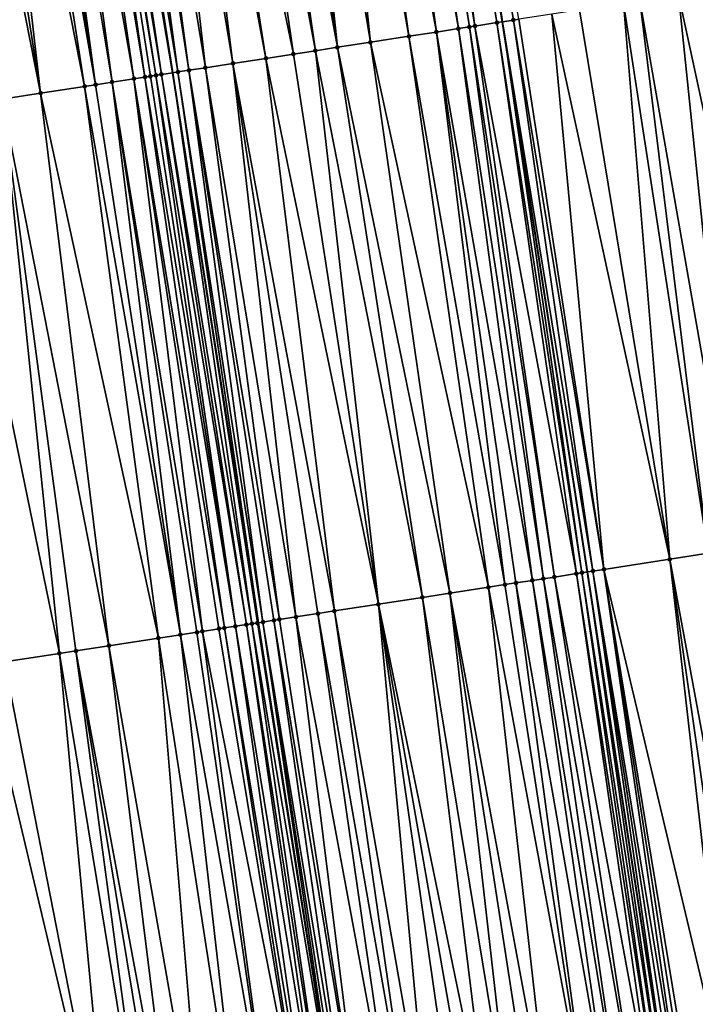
# Model space of a CAD drawing. Header units: feet. Extents: x 2004186 to 2014793, y 836912 to 864902.
# Tile 344 of 974: x 2010658 to 2010682, y 846826 to 846861. Entities that reach past the tile are written whole.
import ezdxf

# ---------------------------------------------------------------- set-up
doc = ezdxf.new("R2010")
doc.units = ezdxf.units.FT
doc.header["$LTSCALE"] = 100
doc.header["$MEASUREMENT"] = 0
for name, color, linetype, lineweight in [('GPL_Skip Line', 2, 'Continuous', 40), ('Road Shots', 4, 'Continuous', 200), ('Road X-Section', 30, 'Continuous', 13)]:
    doc.layers.add(name, color=color, linetype=linetype, lineweight=lineweight)
doc.layers.add('I-77 SB_MM21-27-Surface-TIN', color=7, linetype='Continuous')

msp = doc.modelspace()

# ---------------------------------------------------------------- linework, layer by layer
at = {"layer": 'GPL_Skip Line'}
for points in [[(2010689.671370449, 846681.4867430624, 433.6147614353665), (2010687.142786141, 846701.1469352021, 433.692900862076), (2010684.294927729, 846720.9430096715, 433.7648871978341), (2010681.44706819, 846740.7390919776, 433.8348604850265), (2010678.599226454, 846760.5350505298, 433.9372402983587), (2010675.751368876, 846780.3311191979, 434.0107750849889), (2010672.714771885, 846799.9708357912, 434.0703447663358), (2010669.633122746, 846819.7319318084, 434.1279852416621), (2010666.551469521, 846839.4930540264, 434.1764418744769), (2010663.469819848, 846859.2541534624, 434.2328747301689), (2010660.154789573, 846878.8243072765, 434.2630681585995), (2010656.799110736, 846898.5408359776, 434.2936234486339), (2010653.443432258, 846918.2573625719, 434.3255015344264), (2010650.08775645, 846937.9738734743, 434.3675181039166), (2010646.490264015, 846957.3922642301, 434.3824924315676), (2010642.843041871, 846977.0569805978, 434.4017730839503), (2010639.195819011, 846996.7217008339, 434.413337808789)], [(2010701.458350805, 846682.9983243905, 434.0519981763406), (2010698.883065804, 846702.8314638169, 434.1350826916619), (2010696.039679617, 846722.6281430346, 434.2167407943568), (2010693.196283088, 846742.4248942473, 434.2795230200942), (2010690.352898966, 846762.2215590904, 434.3649498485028), (2010687.509509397, 846782.0182618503, 434.4404354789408), (2010684.477823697, 846801.7869623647, 434.498121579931), (2010681.424079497, 846821.5523482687, 434.5630126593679), (2010678.370330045, 846841.3177681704, 434.6160874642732), (2010675.316581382, 846861.08318297, 434.6709356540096), (2010672.030820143, 846880.8113186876, 434.6987747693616), (2010668.729318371, 846900.5369037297, 434.7364207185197), (2010665.427814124, 846920.2625035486, 434.7645872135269), (2010662.126313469, 846939.9880819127, 434.8065171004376), (2010658.425751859, 846959.6426882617, 434.8346404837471), (2010654.719709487, 846979.2963235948, 434.8327586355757)]]:
    msp.add_polyline3d(points, dxfattribs=at)
at = {"layer": 'I-77 SB_MM21-27-Surface-TIN', "color": 128, "linetype": 'ByBlock', "lineweight": -2}
for points in [[(2010671.833561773, 846880.7783166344, 434.6904217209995), (2010675.118924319, 846861.0526594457, 434.666042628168), (2010672.030820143, 846880.8113186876, 434.6987747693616)], [(2010672.425336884, 846880.877322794, 434.7154808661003), (2010672.030820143, 846880.8113186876, 434.6987747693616), (2010675.316581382, 846861.08318297, 434.6709356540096)], [(2010675.118924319, 846861.0526594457, 434.666042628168), (2010675.316581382, 846861.08318297, 434.6709356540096), (2010672.030820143, 846880.8113186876, 434.6987747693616)], [(2010672.425336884, 846880.877322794, 434.7154808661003), (2010675.316581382, 846861.08318297, 434.6709356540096), (2010675.711895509, 846861.1442300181, 434.6807217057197)], [(2010672.425336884, 846880.877322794, 434.7154808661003), (2010675.711895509, 846861.1442300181, 434.6807217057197), (2010675.909554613, 846861.1747403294, 434.6902068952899)], [(2010670.255499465, 846880.5142724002, 434.6414365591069), (2010669.269205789, 846880.3492730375, 434.5926770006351), (2010672.944682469, 846860.7169922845, 434.5803818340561)], [(2010670.847274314, 846880.6132801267, 434.6654903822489), (2010670.255499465, 846880.5142724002, 434.6414365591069), (2010673.73531841, 846860.8390366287, 434.6172456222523)], [(2010670.255499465, 846880.5142724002, 434.6414365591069), (2010672.944682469, 846860.7169922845, 434.5803818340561), (2010673.73531841, 846860.8390366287, 434.6172456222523)], [(2010671.044532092, 846880.646285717, 434.671574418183), (2010670.847274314, 846880.6132801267, 434.6654903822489), (2010674.130634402, 846860.9000715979, 434.6312298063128)], [(2010670.847274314, 846880.6132801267, 434.6654903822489), (2010673.73531841, 846860.8390366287, 434.6172456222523), (2010674.130634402, 846860.9000715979, 434.6312298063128)], [(2010671.833561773, 846880.7783166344, 434.6904217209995), (2010671.044532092, 846880.646285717, 434.671574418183), (2010674.328291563, 846860.9305944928, 434.6363415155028)], [(2010671.044532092, 846880.646285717, 434.671574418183), (2010674.130634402, 846860.9000715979, 434.6312298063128), (2010674.328291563, 846860.9305944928, 434.6363415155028)], [(2010671.833561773, 846880.7783166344, 434.6904217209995), (2010674.328291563, 846860.9305944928, 434.6363415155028), (2010675.118924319, 846861.0526594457, 434.666042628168)], [(2010668.480172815, 846880.2172617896, 434.5612117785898), (2010667.29662501, 846880.0192350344, 434.520354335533), (2010670.572781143, 846860.3508172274, 434.484396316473)], [(2010669.269205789, 846880.3492730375, 434.5926770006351), (2010668.480172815, 846880.2172617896, 434.5612117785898), (2010671.956388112, 846860.56443318, 434.5355790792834)], [(2010668.480172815, 846880.2172617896, 434.5612117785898), (2010670.572781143, 846860.3508172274, 434.484396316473), (2010671.956388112, 846860.56443318, 434.5355790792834)], [(2010669.269205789, 846880.3492730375, 434.5926770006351), (2010671.956388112, 846860.56443318, 434.5355790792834), (2010672.944682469, 846860.7169922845, 434.5803818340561)], [(2010665.718562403, 846879.7551925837, 434.47022507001), (2010664.929529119, 846879.6231831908, 434.4375698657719), (2010668.596203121, 846860.0456298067, 434.418845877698)], [(2010666.310336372, 846879.8542055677, 434.4909062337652), (2010665.718562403, 846879.7551925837, 434.47022507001), (2010669.386835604, 846860.1676965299, 434.447931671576)], [(2010665.718562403, 846879.7551925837, 434.47022507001), (2010668.596203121, 846860.0456298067, 434.418845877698), (2010669.386835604, 846860.1676965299, 434.447931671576)], [(2010667.29662501, 846880.0192350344, 434.520354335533), (2010666.310336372, 846879.8542055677, 434.4909062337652), (2010669.386835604, 846860.1676965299, 434.447931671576)], [(2010667.29662501, 846880.0192350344, 434.520354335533), (2010669.386835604, 846860.1676965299, 434.447931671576), (2010670.572781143, 846860.3508172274, 434.484396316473)], [(2010663.745980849, 846879.4251592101, 434.3949324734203), (2010663.154206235, 846879.3261500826, 434.3717772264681), (2010666.817282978, 846859.7709606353, 434.3600216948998)], [(2010664.929529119, 846879.6231831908, 434.4375698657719), (2010663.745980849, 846879.4251592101, 434.3949324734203), (2010667.805571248, 846859.9235591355, 434.3911321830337)], [(2010663.745980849, 846879.4251592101, 434.3949324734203), (2010666.817282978, 846859.7709606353, 434.3600216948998), (2010667.805571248, 846859.9235591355, 434.3911321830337)], [(2010664.929529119, 846879.6231831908, 434.4375698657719), (2010667.805571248, 846859.9235591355, 434.3911321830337), (2010668.596203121, 846860.0456298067, 434.418845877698)], [(2010662.365173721, 846879.1941360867, 434.3420749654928), (2010661.378886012, 846879.0291010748, 434.3161841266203), (2010664.643045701, 846859.4352638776, 434.2846473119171)], [(2010663.154206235, 846879.3261500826, 434.3717772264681), (2010662.365173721, 846879.1941360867, 434.3420749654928), (2010665.631332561, 846859.5878715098, 434.3125839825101)], [(2010662.365173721, 846879.1941360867, 434.3420749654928), (2010664.643045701, 846859.4352638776, 434.2846473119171), (2010665.631332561, 846859.5878715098, 434.3125839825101)], [(2010663.154206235, 846879.3261500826, 434.3717772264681), (2010665.631332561, 846859.5878715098, 434.3125839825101), (2010666.817282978, 846859.7709606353, 434.3600216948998)], [(2010659.603560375, 846878.7320844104, 434.2398430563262), (2010659.209046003, 846878.6660661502, 434.2322164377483), (2010662.468806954, 846859.0995766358, 434.2059656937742)], [(2010659.800817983, 846878.7650910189, 434.2452737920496), (2010659.603560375, 846878.7320844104, 434.2398430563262), (2010662.864116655, 846859.1606523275, 434.2057964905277)], [(2010659.603560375, 846878.7320844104, 434.2398430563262), (2010662.666461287, 846859.1301178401, 434.204713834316), (2010662.864116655, 846859.1606523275, 434.2057964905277)], [(2010659.603560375, 846878.7320844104, 434.2398430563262), (2010662.468806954, 846859.0995766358, 434.2059656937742), (2010662.666461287, 846859.1301178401, 434.204713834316)], [(2010659.99807648, 846878.7980923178, 434.254110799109), (2010659.800817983, 846878.7650910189, 434.2452737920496), (2010663.06177466, 846859.1911697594, 434.2128068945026)], [(2010659.800817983, 846878.7650910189, 434.2452737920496), (2010662.864116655, 846859.1606523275, 434.2057964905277), (2010663.06177466, 846859.1911697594, 434.2128068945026)], [(2010659.99807648, 846878.7980923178, 434.254110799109), (2010663.06177466, 846859.1911697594, 434.2128068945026), (2010660.154789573, 846878.8243072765, 434.2630681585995)], [(2010660.392594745, 846878.8640873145, 434.2766605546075), (2010660.154789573, 846878.8243072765, 434.2630681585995), (2010663.469819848, 846859.2541534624, 434.2328747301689)], [(2010663.06177466, 846859.1911697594, 434.2128068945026), (2010663.469819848, 846859.2541534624, 434.2328747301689), (2010660.154789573, 846878.8243072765, 434.2630681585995)], [(2010660.984370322, 846878.9630906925, 434.3035039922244), (2010660.392594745, 846878.8640873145, 434.2766605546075), (2010663.654752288, 846859.2826986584, 434.241969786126)], [(2010660.392594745, 846878.8640873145, 434.2766605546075), (2010663.469819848, 846859.2541534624, 434.2328747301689), (2010663.654752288, 846859.2826986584, 434.241969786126)], [(2010661.378886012, 846879.0291010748, 434.3161841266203), (2010660.984370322, 846878.9630906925, 434.3035039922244), (2010664.050072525, 846859.3437061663, 434.2654983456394)], [(2010660.984370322, 846878.9630906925, 434.3035039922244), (2010663.654752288, 846859.2826986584, 434.241969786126), (2010664.050072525, 846859.3437061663, 434.2654983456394)], [(2010661.378886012, 846879.0291010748, 434.3161841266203), (2010664.050072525, 846859.3437061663, 434.2654983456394), (2010664.643045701, 846859.4352638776, 434.2846473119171)], [(2010657.236466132, 846878.3360227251, 434.1633719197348), (2010656.447432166, 846878.2040174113, 434.1281000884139), (2010660.294570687, 846858.7638733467, 434.1328613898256)], [(2010657.630982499, 846878.4020290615, 434.1786474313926), (2010657.236466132, 846878.3360227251, 434.1633719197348), (2010660.689886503, 846858.8249094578, 434.1464487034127)], [(2010657.236466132, 846878.3360227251, 434.1633719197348), (2010660.294570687, 846858.7638733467, 434.1328613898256), (2010660.689886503, 846858.8249094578, 434.1464487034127)], [(2010658.025499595, 846878.4680310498, 434.196712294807), (2010657.630982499, 846878.4020290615, 434.1786474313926), (2010660.689886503, 846858.8249094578, 434.1464487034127)], [(2010658.617273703, 846878.5670432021, 434.2179270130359), (2010658.025499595, 846878.4680310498, 434.196712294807), (2010661.282862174, 846858.9164510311, 434.1712066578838)], [(2010658.025499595, 846878.4680310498, 434.196712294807), (2010660.689886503, 846858.8249094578, 434.1464487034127), (2010661.282862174, 846858.9164510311, 434.1712066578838)], [(2010659.209046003, 846878.6660661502, 434.2322164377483), (2010658.617273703, 846878.5670432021, 434.2179270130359), (2010662.073494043, 846859.0385217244, 434.1989125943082)], [(2010658.617273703, 846878.5670432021, 434.2179270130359), (2010661.282862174, 846858.9164510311, 434.1712066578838), (2010662.073494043, 846859.0385217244, 434.1989125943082)], [(2010659.209046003, 846878.6660661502, 434.2322164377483), (2010662.073494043, 846859.0385217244, 434.1989125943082), (2010662.468806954, 846859.0995766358, 434.2059656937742)], [(2010655.658396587, 846878.0720217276, 434.0866506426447), (2010654.869363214, 846877.9400128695, 434.0536524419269), (2010658.713301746, 846858.5197656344, 434.0657457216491)], [(2010656.447432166, 846878.2040174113, 434.1281000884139), (2010655.658396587, 846878.0720217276, 434.0866506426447), (2010658.713301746, 846858.5197656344, 434.0657457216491)], [(2010656.447432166, 846878.2040174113, 434.1281000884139), (2010658.713301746, 846858.5197656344, 434.0657457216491), (2010660.294570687, 846858.7638733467, 434.1328613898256)], [(2010654.869363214, 846877.9400128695, 434.0536524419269), (2010657.329695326, 846858.3061461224, 434.0157999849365), (2010658.713301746, 846858.5197656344, 434.0657457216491)], [(2010683.025254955, 846862.2732890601, 434.9699752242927), (2010681.641647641, 846862.0596753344, 434.9180184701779), (2010685.881343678, 846842.4773693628, 434.9037603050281)], [(2010679.665064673, 846861.7545199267, 434.8413416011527), (2010678.083795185, 846861.5104157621, 434.7729928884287), (2010681.335201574, 846841.775520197, 434.7245286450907)], [(2010680.258039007, 846861.846070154, 434.8630917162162), (2010679.665064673, 846861.7545199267, 434.8413416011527), (2010682.718812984, 846841.9891074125, 434.7856992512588)], [(2010679.665064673, 846861.7545199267, 434.8413416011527), (2010681.335201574, 846841.775520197, 434.7245286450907), (2010682.718812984, 846841.9891074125, 434.7856992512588)], [(2010681.641647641, 846862.0596753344, 434.9180184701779), (2010680.258039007, 846861.846070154, 434.8630917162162), (2010683.707103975, 846842.1416883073, 434.8229285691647)], [(2010680.258039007, 846861.846070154, 434.8630917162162), (2010682.718812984, 846841.9891074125, 434.7856992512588), (2010683.707103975, 846842.1416883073, 434.8229285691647)], [(2010681.641647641, 846862.0596753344, 434.9180184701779), (2010683.707103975, 846842.1416883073, 434.8229285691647), (2010685.881343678, 846842.4773693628, 434.9037603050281)], [(2010677.095503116, 846861.3578418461, 434.7333379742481), (2010675.909554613, 846861.1747403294, 434.6902068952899), (2010678.963304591, 846841.40931703, 434.6383129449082)], [(2010678.083795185, 846861.5104157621, 434.7729928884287), (2010677.095503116, 846861.3578418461, 434.7333379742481), (2010681.335201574, 846841.775520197, 434.7245286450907)], [(2010677.095503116, 846861.3578418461, 434.7333379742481), (2010678.963304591, 846841.40931703, 434.6383129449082), (2010681.335201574, 846841.775520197, 434.7245286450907)], [(2010675.118924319, 846861.0526594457, 434.666042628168), (2010674.328291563, 846860.9305944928, 434.6363415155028), (2010677.975013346, 846841.2567377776, 434.600512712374)], [(2010675.118924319, 846861.0526594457, 434.666042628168), (2010678.172670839, 846841.2872585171, 434.6063735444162), (2010675.316581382, 846861.08318297, 434.6709356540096)], [(2010675.118924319, 846861.0526594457, 434.666042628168), (2010677.975013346, 846841.2567377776, 434.600512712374), (2010678.172670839, 846841.2872585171, 434.6063735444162)], [(2010675.711895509, 846861.1442300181, 434.6807217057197), (2010675.316581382, 846861.08318297, 434.6709356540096), (2010678.567989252, 846841.3482778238, 434.6258013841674)], [(2010678.172670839, 846841.2872585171, 434.6063735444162), (2010678.370330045, 846841.3177681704, 434.6160874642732), (2010675.316581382, 846861.08318297, 434.6709356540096)], [(2010678.567989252, 846841.3482778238, 434.6258013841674), (2010675.316581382, 846861.08318297, 434.6709356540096), (2010678.370330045, 846841.3177681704, 434.6160874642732)], [(2010675.909554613, 846861.1747403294, 434.6902068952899), (2010675.711895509, 846861.1442300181, 434.6807217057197), (2010678.963304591, 846841.40931703, 434.6383129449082)], [(2010675.711895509, 846861.1442300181, 434.6807217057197), (2010678.567989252, 846841.3482778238, 434.6258013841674), (2010678.963304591, 846841.40931703, 434.6383129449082)], [(2010672.944682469, 846860.7169922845, 434.5803818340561), (2010671.956388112, 846860.56443318, 434.5355790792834), (2010675.405454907, 846840.8600395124, 434.4995243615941)], [(2010673.73531841, 846860.8390366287, 434.6172456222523), (2010672.944682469, 846860.7169922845, 434.5803818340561), (2010676.393749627, 846841.012596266, 434.5451441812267)], [(2010672.944682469, 846860.7169922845, 434.5803818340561), (2010675.800771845, 846840.921068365, 434.5156344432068), (2010676.393749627, 846841.012596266, 434.5451441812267)], [(2010672.944682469, 846860.7169922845, 434.5803818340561), (2010675.405454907, 846840.8600395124, 434.4995243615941), (2010675.800771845, 846840.921068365, 434.5156344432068)], [(2010674.130634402, 846860.9000715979, 434.6312298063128), (2010673.73531841, 846860.8390366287, 434.6172456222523), (2010676.789068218, 846841.0736144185, 434.5649732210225)], [(2010673.73531841, 846860.8390366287, 434.6172456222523), (2010676.393749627, 846841.012596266, 434.5451441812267), (2010676.789068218, 846841.0736144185, 434.5649732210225)], [(2010674.328291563, 846860.9305944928, 434.6363415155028), (2010674.130634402, 846860.9000715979, 434.6312298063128), (2010677.184384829, 846841.1346453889, 434.5803471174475)], [(2010674.130634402, 846860.9000715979, 434.6312298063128), (2010676.789068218, 846841.0736144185, 434.5649732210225), (2010677.184384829, 846841.1346453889, 434.5803471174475)], [(2010674.328291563, 846860.9305944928, 434.6363415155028), (2010677.184384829, 846841.1346453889, 434.5803471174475), (2010677.975013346, 846841.2567377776, 434.600512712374)], [(2010670.572781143, 846860.3508172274, 434.484396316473), (2010669.386835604, 846860.1676965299, 434.447931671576), (2010673.428874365, 846840.5548684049, 434.4283041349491)], [(2010671.956388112, 846860.56443318, 434.5355790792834), (2010670.572781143, 846860.3508172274, 434.484396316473), (2010674.812482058, 846840.7684796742, 434.4811145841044)], [(2010670.572781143, 846860.3508172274, 434.484396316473), (2010673.428874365, 846840.5548684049, 434.4283041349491), (2010674.812482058, 846840.7684796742, 434.4811145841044)], [(2010671.956388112, 846860.56443318, 434.5355790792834), (2010674.812482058, 846840.7684796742, 434.4811145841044), (2010675.405454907, 846840.8600395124, 434.4995243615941)], [(2010668.596203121, 846860.0456298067, 434.418845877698), (2010667.805571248, 846859.9235591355, 434.3911321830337), (2010670.859321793, 846840.1581321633, 434.3405147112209)], [(2010669.386835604, 846860.1676965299, 434.447931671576), (2010668.596203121, 846860.0456298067, 434.418845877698), (2010672.440587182, 846840.402262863, 434.3996410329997)], [(2010668.596203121, 846860.0456298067, 434.418845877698), (2010670.859321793, 846840.1581321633, 434.3405147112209), (2010672.440587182, 846840.402262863, 434.3996410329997)], [(2010669.386835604, 846860.1676965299, 434.447931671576), (2010672.440587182, 846840.402262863, 434.3996410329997), (2010673.428874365, 846840.5548684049, 434.4283041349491)], [(2010665.631332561, 846859.5878715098, 434.3125839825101), (2010664.643045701, 846859.4352638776, 434.2846473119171), (2010667.894454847, 846839.7003504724, 434.2423836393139)], [(2010666.817282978, 846859.7709606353, 434.3600216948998), (2010665.631332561, 846859.5878715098, 434.3125839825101), (2010669.278059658, 846839.9139804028, 434.2887083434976)], [(2010665.631332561, 846859.5878715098, 434.3125839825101), (2010668.685083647, 846839.8224410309, 434.2631853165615), (2010669.278059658, 846839.9139804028, 434.2887083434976)], [(2010665.631332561, 846859.5878715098, 434.3125839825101), (2010667.894454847, 846839.7003504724, 434.2423836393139), (2010668.685083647, 846839.8224410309, 434.2631853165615)], [(2010667.805571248, 846859.9235591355, 434.3911321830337), (2010666.817282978, 846859.7709606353, 434.3600216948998), (2010670.859321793, 846840.1581321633, 434.3405147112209)], [(2010666.817282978, 846859.7709606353, 434.3600216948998), (2010669.278059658, 846839.9139804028, 434.2887083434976), (2010670.859321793, 846840.1581321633, 434.3405147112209)], [(2010663.06177466, 846859.1911697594, 434.2128068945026), (2010666.313178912, 846839.4562880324, 434.1595331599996), (2010663.469819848, 846859.2541534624, 434.2328747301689)], [(2010663.654752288, 846859.2826986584, 434.241969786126), (2010663.469819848, 846859.2541534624, 434.2328747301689), (2010666.551469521, 846839.4930540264, 434.1764418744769)], [(2010666.510839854, 846839.486786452, 434.1731514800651), (2010666.551469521, 846839.4930540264, 434.1764418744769), (2010663.469819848, 846859.2541534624, 434.2328747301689)], [(2010666.510839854, 846839.486786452, 434.1731514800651), (2010663.469819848, 846859.2541534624, 434.2328747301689), (2010666.313178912, 846839.4562880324, 434.1595331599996)], [(2010664.050072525, 846859.3437061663, 434.2654983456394), (2010663.654752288, 846859.2826986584, 434.241969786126), (2010666.708501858, 846839.5172779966, 434.1891591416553)], [(2010663.654752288, 846859.2826986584, 434.241969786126), (2010666.551469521, 846839.4930540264, 434.1764418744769), (2010666.708501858, 846839.5172779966, 434.1891591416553)], [(2010664.643045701, 846859.4352638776, 434.2846473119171), (2010664.050072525, 846859.3437061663, 434.2654983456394), (2010667.301481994, 846839.6087906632, 434.2239637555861)], [(2010664.050072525, 846859.3437061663, 434.2654983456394), (2010667.103822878, 846839.5782804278, 434.2144521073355), (2010667.301481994, 846839.6087906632, 434.2239637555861)], [(2010664.050072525, 846859.3437061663, 434.2654983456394), (2010666.708501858, 846839.5172779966, 434.1891591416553), (2010667.103822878, 846839.5782804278, 434.2144521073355)], [(2010664.643045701, 846859.4352638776, 434.2846473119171), (2010667.301481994, 846839.6087906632, 434.2239637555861), (2010667.894454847, 846839.7003504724, 434.2423836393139)], [(2010661.282862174, 846858.9164510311, 434.1712066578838), (2010660.689886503, 846858.8249094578, 434.1464487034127), (2010663.74363336, 846839.0595063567, 434.0875347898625)], [(2010662.073494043, 846859.0385217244, 434.1989125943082), (2010661.282862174, 846858.9164510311, 434.1712066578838), (2010664.534264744, 846839.1815801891, 434.1141496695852)], [(2010661.282862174, 846858.9164510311, 434.1712066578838), (2010664.336607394, 846839.151058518, 434.1086126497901), (2010664.534264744, 846839.1815801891, 434.1141496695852)], [(2010661.282862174, 846858.9164510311, 434.1712066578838), (2010663.74363336, 846839.0595063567, 434.0875347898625), (2010664.336607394, 846839.151058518, 434.1086126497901)], [(2010662.468806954, 846859.0995766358, 434.2059656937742), (2010662.073494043, 846859.0385217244, 434.1989125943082), (2010665.324898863, 846839.3036363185, 434.1469174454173)], [(2010662.073494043, 846859.0385217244, 434.1989125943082), (2010665.127241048, 846839.2731176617, 434.1403327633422), (2010665.324898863, 846839.3036363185, 434.1469174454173)], [(2010662.073494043, 846859.0385217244, 434.1989125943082), (2010664.534264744, 846839.1815801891, 434.1141496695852), (2010665.127241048, 846839.2731176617, 434.1403327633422)], [(2010662.666461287, 846859.1301178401, 434.204713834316), (2010662.468806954, 846859.0995766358, 434.2059656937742), (2010665.720212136, 846839.3646888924, 434.1547829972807)], [(2010662.468806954, 846859.0995766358, 434.2059656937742), (2010665.324898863, 846839.3036363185, 434.1469174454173), (2010665.720212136, 846839.3646888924, 434.1547829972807)], [(2010662.864116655, 846859.1606523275, 434.2057964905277), (2010662.666461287, 846859.1301178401, 434.204713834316), (2010665.720212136, 846839.3646888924, 434.1547829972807)], [(2010663.06177466, 846859.1911697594, 434.2128068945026), (2010662.864116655, 846859.1606523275, 434.2057964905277), (2010666.115521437, 846839.4257671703, 434.1537149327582)], [(2010662.864116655, 846859.1606523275, 434.2057964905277), (2010665.720212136, 846839.3646888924, 434.1547829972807), (2010666.115521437, 846839.4257671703, 434.1537149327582)], [(2010663.06177466, 846859.1911697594, 434.2128068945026), (2010666.115521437, 846839.4257671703, 434.1537149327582), (2010666.313178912, 846839.4562880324, 434.1595331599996)], [(2010660.294570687, 846858.7638733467, 434.1328613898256), (2010658.713301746, 846858.5197656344, 434.0657457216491), (2010662.953000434, 846838.9374425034, 434.057451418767)], [(2010660.689886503, 846858.8249094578, 434.1464487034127), (2010660.294570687, 846858.7638733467, 434.1328613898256), (2010663.74363336, 846839.0595063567, 434.0875347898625)], [(2010660.294570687, 846858.7638733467, 434.1328613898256), (2010662.953000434, 846838.9374425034, 434.057451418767), (2010663.74363336, 846839.0595063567, 434.0875347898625)], [(2010657.329695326, 846858.3061461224, 434.0157999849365), (2010655.353111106, 846858.000998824, 433.936304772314), (2010659.395149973, 846838.388170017, 433.9169142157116)], [(2010658.713301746, 846858.5197656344, 434.0657457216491), (2010657.329695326, 846858.3061461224, 434.0157999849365), (2010661.174070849, 846838.6628344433, 433.9773876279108)], [(2010657.329695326, 846858.3061461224, 434.0157999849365), (2010659.988124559, 846838.4797186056, 433.9392338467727), (2010661.174070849, 846838.6628344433, 433.9773876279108)], [(2010657.329695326, 846858.3061461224, 434.0157999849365), (2010659.395149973, 846838.388170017, 433.9169142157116), (2010659.988124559, 846838.4797186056, 433.9392338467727)], [(2010658.713301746, 846858.5197656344, 434.0657457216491), (2010661.174070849, 846838.6628344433, 433.9773876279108), (2010662.953000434, 846838.9374425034, 434.057451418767)], [(2010655.353111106, 846858.000998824, 433.936304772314), (2010657.418568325, 846838.0830060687, 433.8432057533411), (2010659.395149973, 846838.388170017, 433.9169142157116)], [(2010682.718812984, 846841.9891074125, 434.7856992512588), (2010681.335201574, 846841.775520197, 434.7245286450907), (2010684.98192362, 846822.1016617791, 434.6892745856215)], [(2010681.335201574, 846841.775520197, 434.7245286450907), (2010678.963304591, 846841.40931703, 434.6383129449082), (2010683.598316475, 846821.8880469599, 434.6377044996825)], [(2010681.335201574, 846841.775520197, 434.7245286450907), (2010684.19128967, 846821.9796045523, 434.6568919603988), (2010684.98192362, 846822.1016617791, 434.6892745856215)], [(2010681.335201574, 846841.775520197, 434.7245286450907), (2010683.598316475, 846821.8880469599, 434.6377044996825), (2010684.19128967, 846821.9796045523, 434.6568919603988)], [(2010677.975013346, 846841.2567377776, 434.600512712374), (2010677.184384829, 846841.1346453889, 434.5803471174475), (2010680.831102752, 846821.4608136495, 434.5358407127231)], [(2010678.172670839, 846841.2872585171, 434.6063735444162), (2010677.975013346, 846841.2567377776, 434.600512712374), (2010681.028761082, 846821.49132898, 434.5435804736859)], [(2010677.975013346, 846841.2567377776, 434.600512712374), (2010680.831102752, 846821.4608136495, 434.5358407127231), (2010681.028761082, 846821.49132898, 434.5435804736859)], [(2010678.172670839, 846841.2872585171, 434.6063735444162), (2010681.226420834, 846821.5218351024, 434.5545206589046), (2010678.370330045, 846841.3177681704, 434.6160874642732)], [(2010678.172670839, 846841.2872585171, 434.6063735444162), (2010681.028761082, 846821.49132898, 434.5435804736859), (2010681.226420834, 846821.5218351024, 434.5545206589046)], [(2010678.567989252, 846841.3482778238, 434.6258013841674), (2010678.370330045, 846841.3177681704, 434.6160874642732), (2010681.424079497, 846821.5523482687, 434.5630126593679)], [(2010681.226420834, 846821.5218351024, 434.5545206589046), (2010681.424079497, 846821.5523482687, 434.5630126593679), (2010678.370330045, 846841.3177681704, 434.6160874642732)], [(2010678.963304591, 846841.40931703, 434.6383129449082), (2010678.567989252, 846841.3482778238, 434.6258013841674), (2010681.819393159, 846821.6133983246, 434.5717514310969)], [(2010678.567989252, 846841.3482778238, 434.6258013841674), (2010681.424079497, 846821.5523482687, 434.5630126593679), (2010681.621737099, 846821.5828683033, 434.5691175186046)], [(2010678.567989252, 846841.3482778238, 434.6258013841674), (2010681.621737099, 846821.5828683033, 434.5691175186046), (2010681.819393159, 846821.6133983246, 434.5717514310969)], [(2010678.963304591, 846841.40931703, 434.6383129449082), (2010682.214709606, 846821.6744303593, 434.5867536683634), (2010683.598316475, 846821.8880469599, 434.6377044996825)], [(2010678.963304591, 846841.40931703, 434.6383129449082), (2010682.017050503, 846821.6439200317, 434.5772749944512), (2010682.214709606, 846821.6744303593, 434.5867536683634)], [(2010678.963304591, 846841.40931703, 434.6383129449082), (2010681.819393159, 846821.6133983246, 434.5717514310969), (2010682.017050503, 846821.6439200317, 434.5772749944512)], [(2010675.405454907, 846840.8600395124, 434.4995243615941), (2010674.812482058, 846840.7684796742, 434.4811145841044), (2010678.459201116, 846821.0946405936, 434.4391710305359)], [(2010675.800771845, 846840.921068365, 434.5156344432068), (2010675.405454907, 846840.8600395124, 434.4995243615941), (2010678.459201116, 846821.0946405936, 434.4391710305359)], [(2010676.393749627, 846841.012596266, 434.5451441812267), (2010675.800771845, 846840.921068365, 434.5156344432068), (2010679.249836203, 846821.2166904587, 434.4741121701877)], [(2010675.800771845, 846840.921068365, 434.5156344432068), (2010678.459201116, 846821.0946405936, 434.4391710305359), (2010679.249836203, 846821.2166904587, 434.4741121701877)], [(2010676.789068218, 846841.0736144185, 434.5649732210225), (2010676.393749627, 846841.012596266, 434.5451441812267), (2010679.645155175, 846821.2777061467, 434.4947958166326)], [(2010676.393749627, 846841.012596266, 434.5451441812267), (2010679.249836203, 846821.2166904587, 434.4741121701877), (2010679.645155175, 846821.2777061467, 434.4947958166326)], [(2010677.184384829, 846841.1346453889, 434.5803471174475), (2010676.789068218, 846841.0736144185, 434.5649732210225), (2010680.238130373, 846821.3692507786, 434.5184877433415)], [(2010676.789068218, 846841.0736144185, 434.5649732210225), (2010679.645155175, 846821.2777061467, 434.4947958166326), (2010680.238130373, 846821.3692507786, 434.5184877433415)], [(2010677.184384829, 846841.1346453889, 434.5803471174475), (2010680.238130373, 846821.3692507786, 434.5184877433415), (2010680.831102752, 846821.4608136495, 434.5358407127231)], [(2010673.428874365, 846840.5548684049, 434.4283041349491), (2010672.440587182, 846840.402262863, 434.3996410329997), (2010675.691991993, 846820.6673775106, 434.3476547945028)], [(2010674.812482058, 846840.7684796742, 434.4811145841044), (2010673.428874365, 846840.5548684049, 434.4283041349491), (2010677.075597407, 846820.8810035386, 434.3953291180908)], [(2010673.428874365, 846840.5548684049, 434.4283041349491), (2010676.482622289, 846820.7894583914, 434.3718162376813), (2010677.075597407, 846820.8810035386, 434.3953291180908)], [(2010673.428874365, 846840.5548684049, 434.4283041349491), (2010675.691991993, 846820.6673775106, 434.3476547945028), (2010676.482622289, 846820.7894583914, 434.3718162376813)], [(2010674.812482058, 846840.7684796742, 434.4811145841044), (2010677.075597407, 846820.8810035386, 434.3953291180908), (2010678.459201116, 846821.0946405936, 434.4391710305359)], [(2010670.859321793, 846840.1581321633, 434.3405147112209), (2010669.278059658, 846839.9139804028, 434.2887083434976), (2010672.727120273, 846820.2096267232, 434.2387972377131)], [(2010672.440587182, 846840.402262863, 434.3996410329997), (2010670.859321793, 846840.1581321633, 434.3405147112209), (2010674.901359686, 846820.545309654, 434.318966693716)], [(2010670.859321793, 846840.1581321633, 434.3405147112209), (2010674.308384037, 846820.4537679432, 434.2942594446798), (2010674.901359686, 846820.545309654, 434.318966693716)], [(2010670.859321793, 846840.1581321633, 434.3405147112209), (2010673.715410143, 846820.3622148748, 434.2734996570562), (2010674.308384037, 846820.4537679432, 434.2942594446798)], [(2010670.859321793, 846840.1581321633, 434.3405147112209), (2010672.727120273, 846820.2096267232, 434.2387972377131), (2010673.715410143, 846820.3622148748, 434.2734996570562)], [(2010672.440587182, 846840.402262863, 434.3996410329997), (2010674.901359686, 846820.545309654, 434.318966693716), (2010675.691991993, 846820.6673775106, 434.3476547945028)], [(2010668.685083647, 846839.8224410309, 434.2631853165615), (2010667.894454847, 846839.7003504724, 434.2423836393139), (2010671.541170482, 846820.0265335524, 434.1927711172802)], [(2010669.278059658, 846839.9139804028, 434.2887083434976), (2010668.685083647, 846839.8224410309, 434.2631853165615), (2010672.134144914, 846820.1180831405, 434.2147405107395)], [(2010668.685083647, 846839.8224410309, 434.2631853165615), (2010671.541170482, 846820.0265335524, 434.1927711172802), (2010672.134144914, 846820.1180831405, 434.2147405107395)], [(2010669.278059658, 846839.9139804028, 434.2887083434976), (2010672.134144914, 846820.1180831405, 434.2147405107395), (2010672.727120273, 846820.2096267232, 434.2387972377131)], [(2010666.115521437, 846839.4257671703, 434.1537149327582), (2010665.720212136, 846839.3646888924, 434.1547829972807), (2010668.971614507, 846819.6298193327, 434.0973401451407)], [(2010666.313178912, 846839.4562880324, 434.1595331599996), (2010666.115521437, 846839.4257671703, 434.1537149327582), (2010669.169272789, 846819.6603349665, 434.1049745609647)], [(2010666.115521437, 846839.4257671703, 434.1537149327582), (2010668.971614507, 846819.6298193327, 434.0973401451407), (2010669.169272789, 846819.6603349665, 434.1049745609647)], [(2010666.510839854, 846839.486786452, 434.1731514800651), (2010666.313178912, 846839.4562880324, 434.1595331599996), (2010669.633122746, 846819.7319318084, 434.1279852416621)], [(2010666.313178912, 846839.4562880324, 434.1595331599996), (2010669.169272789, 846819.6603349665, 434.1049745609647), (2010669.633122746, 846819.7319318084, 434.1279852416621)], [(2010666.510839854, 846839.486786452, 434.1731514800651), (2010669.633122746, 846819.7319318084, 434.1279852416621), (2010666.551469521, 846839.4930540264, 434.1764418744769)], [(2010666.708501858, 846839.5172779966, 434.1891591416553), (2010666.551469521, 846839.4930540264, 434.1764418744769), (2010669.633122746, 846819.7319318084, 434.1279852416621)], [(2010667.103822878, 846839.5782804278, 434.2144521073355), (2010666.708501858, 846839.5172779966, 434.1891591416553), (2010669.959907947, 846819.7823843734, 434.1400749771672)], [(2010666.708501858, 846839.5172779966, 434.1891591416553), (2010669.633122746, 846819.7319318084, 434.1279852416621), (2010669.762250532, 846819.7518631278, 434.13439101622)], [(2010666.708501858, 846839.5172779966, 434.1891591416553), (2010669.762250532, 846819.7518631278, 434.13439101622), (2010669.959907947, 846819.7823843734, 434.1400749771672)], [(2010667.301481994, 846839.6087906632, 434.2239637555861), (2010667.103822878, 846839.5782804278, 434.2144521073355), (2010670.355226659, 846819.8434017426, 434.1601743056)], [(2010667.103822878, 846839.5782804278, 434.2144521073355), (2010669.959907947, 846819.7823843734, 434.1400749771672), (2010670.355226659, 846819.8434017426, 434.1601743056)], [(2010667.894454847, 846839.7003504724, 434.2423836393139), (2010667.301481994, 846839.6087906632, 434.2239637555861), (2010670.355226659, 846819.8434017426, 434.1601743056)], [(2010667.894454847, 846839.7003504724, 434.2423836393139), (2010670.355226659, 846819.8434017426, 434.1601743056), (2010671.541170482, 846820.0265335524, 434.1927711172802)], [(2010664.336607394, 846839.151058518, 434.1086126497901), (2010663.74363336, 846839.0595063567, 434.0875347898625), (2010667.192692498, 846819.3551622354, 434.0343280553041)], [(2010664.534264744, 846839.1815801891, 434.1141496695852), (2010664.336607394, 846839.151058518, 434.1086126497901), (2010667.192692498, 846819.3551622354, 434.0343280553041)], [(2010665.127241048, 846839.2731176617, 434.1403327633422), (2010664.534264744, 846839.1815801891, 434.1141496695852), (2010668.378644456, 846819.5382413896, 434.0852257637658)], [(2010664.534264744, 846839.1815801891, 434.1141496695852), (2010667.192692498, 846819.3551622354, 434.0343280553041), (2010668.378644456, 846819.5382413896, 434.0852257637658)], [(2010665.324898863, 846839.3036363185, 434.1469174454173), (2010665.127241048, 846839.2731176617, 434.1403327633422), (2010668.378644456, 846819.5382413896, 434.0852257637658)], [(2010665.720212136, 846839.3646888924, 434.1547829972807), (2010665.324898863, 846839.3036363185, 434.1469174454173), (2010668.576302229, 846819.5687603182, 434.0917149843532)], [(2010665.324898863, 846839.3036363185, 434.1469174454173), (2010668.378644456, 846819.5382413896, 434.0852257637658), (2010668.576302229, 846819.5687603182, 434.0917149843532)], [(2010665.720212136, 846839.3646888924, 434.1547829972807), (2010668.576302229, 846819.5687603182, 434.0917149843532), (2010668.971614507, 846819.6298193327, 434.0973401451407)], [(2010662.953000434, 846838.9374425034, 434.057451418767), (2010661.174070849, 846838.6628344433, 433.9773876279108), (2010664.623134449, 846818.9584614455, 433.9342295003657)], [(2010663.74363336, 846839.0595063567, 434.0875347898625), (2010662.953000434, 846838.9374425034, 434.057451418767), (2010666.006744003, 846819.1720606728, 433.9912186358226)], [(2010662.953000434, 846838.9374425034, 434.057451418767), (2010664.623134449, 846818.9584614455, 433.9342295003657), (2010666.006744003, 846819.1720606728, 433.9912186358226)], [(2010663.74363336, 846839.0595063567, 434.0875347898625), (2010666.006744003, 846819.1720606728, 433.9912186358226), (2010667.192692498, 846819.3551622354, 434.0343280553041)], [(2010659.395149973, 846838.388170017, 433.9169142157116), (2010657.418568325, 846838.0830060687, 433.8432057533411), (2010661.262949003, 846818.439661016, 433.8164892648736)], [(2010659.988124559, 846838.4797186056, 433.9392338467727), (2010659.395149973, 846838.388170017, 433.9169142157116), (2010662.646554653, 846818.6532855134, 433.864695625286)], [(2010659.395149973, 846838.388170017, 433.9169142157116), (2010661.262949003, 846818.439661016, 433.8164892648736), (2010662.646554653, 846818.6532855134, 433.864695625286)], [(2010661.174070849, 846838.6628344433, 433.9773876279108), (2010659.988124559, 846838.4797186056, 433.9392338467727), (2010663.634844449, 846818.8058741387, 433.8992333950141)], [(2010659.988124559, 846838.4797186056, 433.9392338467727), (2010663.239529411, 846818.7448329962, 433.887396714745), (2010663.634844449, 846818.8058741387, 433.8992333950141)], [(2010659.988124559, 846838.4797186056, 433.9392338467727), (2010662.646554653, 846818.6532855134, 433.864695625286), (2010663.239529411, 846818.7448329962, 433.887396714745)], [(2010661.174070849, 846838.6628344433, 433.9773876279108), (2010663.634844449, 846818.8058741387, 433.8992333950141), (2010664.623134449, 846818.9584614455, 433.9342295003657)], [(2010657.418568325, 846838.0830060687, 433.8432057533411), (2010656.6279337, 846837.9609532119, 433.809300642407), (2010661.262949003, 846818.439661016, 433.8164892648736)], [(2010656.6279337, 846837.9609532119, 433.809300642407), (2010657.902759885, 846817.920884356, 433.6904877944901), (2010661.262949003, 846818.439661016, 433.8164892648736)]]:
    msp.add_3dface(points, dxfattribs=at)
at = {"layer": 'Road Shots', "lineweight": 100}
for p in [(2010675.118924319, 846861.0526594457, 434.666042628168), (2010675.711895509, 846861.1442300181, 434.6807217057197), (2010672.944682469, 846860.7169922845, 434.5803818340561), (2010673.73531841, 846860.8390366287, 434.6172456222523), (2010674.130634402, 846860.9000715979, 434.6312298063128), (2010674.328291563, 846860.9305944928, 434.6363415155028), (2010670.572781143, 846860.3508172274, 434.484396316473), (2010671.956388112, 846860.56443318, 434.5355790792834), (2010668.596203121, 846860.0456298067, 434.418845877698), (2010669.386835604, 846860.1676965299, 434.447931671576), (2010665.631332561, 846859.5878715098, 434.3125839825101), (2010666.817282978, 846859.7709606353, 434.3600216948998), (2010667.805571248, 846859.9235591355, 434.3911321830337), (2010663.654752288, 846859.2826986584, 434.241969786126), (2010664.050072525, 846859.3437061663, 434.2654983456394), (2010664.643045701, 846859.4352638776, 434.2846473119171), (2010661.282862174, 846858.9164510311, 434.1712066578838), (2010662.073494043, 846859.0385217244, 434.1989125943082), (2010662.468806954, 846859.0995766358, 434.2059656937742), (2010662.666461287, 846859.1301178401, 434.204713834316), (2010662.864116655, 846859.1606523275, 434.2057964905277), (2010663.06177466, 846859.1911697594, 434.2128068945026), (2010660.294570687, 846858.7638733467, 434.1328613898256), (2010660.689886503, 846858.8249094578, 434.1464487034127), (2010658.713301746, 846858.5197656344, 434.0657457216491), (2010681.335201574, 846841.775520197, 434.7245286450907), (2010677.975013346, 846841.2567377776, 434.600512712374), (2010678.172670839, 846841.2872585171, 434.6063735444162), (2010678.567989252, 846841.3482778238, 434.6258013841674), (2010678.963304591, 846841.40931703, 434.6383129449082), (2010675.405454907, 846840.8600395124, 434.4995243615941), (2010675.800771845, 846840.921068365, 434.5156344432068), (2010676.393749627, 846841.012596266, 434.5451441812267), (2010676.789068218, 846841.0736144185, 434.5649732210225), (2010677.184384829, 846841.1346453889, 434.5803471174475), (2010673.428874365, 846840.5548684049, 434.4283041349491), (2010674.812482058, 846840.7684796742, 434.4811145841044), (2010670.859321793, 846840.1581321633, 434.3405147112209), (2010672.440587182, 846840.402262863, 434.3996410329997), (2010668.685083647, 846839.8224410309, 434.2631853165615), (2010669.278059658, 846839.9139804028, 434.2887083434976), (2010666.115521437, 846839.4257671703, 434.1537149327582), (2010666.313178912, 846839.4562880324, 434.1595331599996), (2010666.510839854, 846839.486786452, 434.1731514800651), (2010666.708501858, 846839.5172779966, 434.1891591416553), (2010667.103822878, 846839.5782804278, 434.2144521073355), (2010667.301481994, 846839.6087906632, 434.2239637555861), (2010667.894454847, 846839.7003504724, 434.2423836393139), (2010664.336607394, 846839.151058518, 434.1086126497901), (2010664.534264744, 846839.1815801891, 434.1141496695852), (2010665.127241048, 846839.2731176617, 434.1403327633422), (2010665.324898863, 846839.3036363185, 434.1469174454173), (2010665.720212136, 846839.3646888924, 434.1547829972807), (2010662.953000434, 846838.9374425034, 434.057451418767), (2010663.74363336, 846839.0595063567, 434.0875347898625), (2010659.395149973, 846838.388170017, 433.9169142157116), (2010659.988124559, 846838.4797186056, 433.9392338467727), (2010661.174070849, 846838.6628344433, 433.9773876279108)]:
    msp.add_point(p, dxfattribs=at)
at = {"layer": 'Road X-Section', "extrusion": (-0.1526873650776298, 0.9882702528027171, 0.002911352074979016), "elevation": 529924.1661307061, "flags": 128}
msp.add_lwpolyline([(-2116372.960110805, -1109.33007047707), (-2116374.160110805, -1109.277094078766), (-2116374.560110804, -1109.26254077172), (-2116374.960110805, -1109.246144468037), (-2116375.160110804, -1109.24004310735), (-2116375.560110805, -1109.223263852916), (-2116375.960110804, -1109.207722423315), (-2116376.560110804, -1109.180819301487), (-2116376.760110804, -1109.172847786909), (-2116377.560110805, -1109.130407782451), (-2116378.160110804, -1109.120873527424), (-2116378.560110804, -1109.104886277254), (-2116379.160110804, -1109.073850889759), (-2116379.360110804, -1109.066951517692), (-2116379.560110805, -1109.069035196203), (-2116379.760110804, -1109.074817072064), (-2116379.960110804, -1109.066283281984), (-2116380.560110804, -1109.008456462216), (-2116380.760110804, -1108.995051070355), (-2116381.560110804, -1108.95795334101), (-2116382.160110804, -1108.936685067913), (-2116382.960110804, -1108.911741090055), (-2116383.760110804, -1108.882541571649), (-2116384.360110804, -1108.864215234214), (-2116386.360110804, -1108.784719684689), (-2116387.760110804, -1108.734773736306), (-2116389.360110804, -1108.667657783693), (-2116389.760110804, -1108.654070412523), (-2116390.360110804, -1108.629312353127), (-2116391.160110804, -1108.601606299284), (-2116391.560110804, -1108.594553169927), (-2116391.760110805, -1108.595805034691), (-2116391.960110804, -1108.59472237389), (-2116392.160110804, -1108.587711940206), (-2116392.760110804, -1108.558548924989), (-2116393.160110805, -1108.535020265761), (-2116393.760110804, -1108.51587121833), (-2116394.760110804, -1108.487934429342), (-2116395.960110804, -1108.44049651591), (-2116396.960110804, -1108.40938589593), (-2116397.760110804, -1108.381672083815), (-2116398.560110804, -1108.35258616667), (-2116399.760110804, -1108.316121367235), (-2116401.160110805, -1108.264938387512), (-2116402.160110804, -1108.220135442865), (-2116402.960110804, -1108.18327149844), (-2116403.360110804, -1108.169287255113), (-2116403.560110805, -1108.16417552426), (-2116404.360110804, -1108.134474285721), (-2116404.960110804, -1108.11979514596), (-2116405.160110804, -1108.110309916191), (-2116406.360110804, -1108.067178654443), (-2116407.360110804, -1108.027523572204), (-2116408.960110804, -1107.959174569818), (-2116409.560110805, -1107.937424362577), (-2116410.960110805, -1107.882497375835), (-2116412.360110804, -1107.830540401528), (-2116413.960110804, -1107.766214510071), (-2116414.560110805, -1107.745587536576), (-2116415.160110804, -1107.729620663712), (-2116415.360110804, -1107.727320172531), (-2116415.960110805, -1107.708130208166), (-2116416.160110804, -1107.704265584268), (-2116416.360110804, -1107.69309915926), (-2116416.760110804, -1107.651844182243), (-2116417.160110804, -1107.63357447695), (-2116417.560110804, -1107.630707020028), (-2116418.160110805, -1107.61669421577), (-2116418.560110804, -1107.601039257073), (-2116418.960110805, -1107.575109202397), (-2116420.360110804, -1107.526882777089), (-2116421.160110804, -1107.497590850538), (-2116422.160110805, -1107.463606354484), (-2116423.760110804, -1107.407466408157)], dxfattribs=at)
at = {"layer": 'Road X-Section', "extrusion": (-0.1526873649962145, 0.9882702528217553, 0.002911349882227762), "elevation": 529904.1663095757, "flags": 128}
msp.add_lwpolyline([(-2116373.360066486, -1109.309038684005), (-2116374.360066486, -1109.267925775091), (-2116374.760066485, -1109.250032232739), (-2116375.760066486, -1109.211610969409), (-2116376.360066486, -1109.186170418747), (-2116376.560066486, -1109.176490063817), (-2116376.760066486, -1109.168946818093), (-2116377.560066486, -1109.133516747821), (-2116377.960066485, -1109.124925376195), (-2116378.160066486, -1109.118596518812), (-2116378.760066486, -1109.09359203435), (-2116378.960066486, -1109.083506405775), (-2116379.360066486, -1109.060303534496), (-2116379.560066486, -1109.060154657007), (-2116379.760066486, -1109.065601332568), (-2116379.960066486, -1109.067976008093), (-2116380.160066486, -1109.055574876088), (-2116380.560066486, -1109.016810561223), (-2116380.760066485, -1109.000033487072), (-2116381.160066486, -1108.984380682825), (-2116381.560066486, -1108.966778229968), (-2116382.560066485, -1108.931831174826), (-2116383.360066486, -1108.897925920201), (-2116385.360066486, -1108.824217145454), (-2116385.960066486, -1108.801897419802), (-2116387.160066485, -1108.763743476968), (-2116388.960066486, -1108.683679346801), (-2116389.760066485, -1108.653595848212), (-2116390.360066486, -1108.632517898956), (-2116390.560066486, -1108.626980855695), (-2116391.160066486, -1108.600797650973), (-2116391.360066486, -1108.594212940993), (-2116391.760066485, -1108.586347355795), (-2116392.160066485, -1108.587415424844), (-2116392.360066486, -1108.581597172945), (-2116392.560066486, -1108.567978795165), (-2116392.760066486, -1108.551971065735), (-2116393.160066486, -1108.526677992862), (-2116393.360066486, -1108.517166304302), (-2116393.960066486, -1108.49874634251), (-2116394.760066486, -1108.477944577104), (-2116395.360066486, -1108.452421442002), (-2116396.960066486, -1108.400614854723), (-2116398.560066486, -1108.341488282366), (-2116399.560066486, -1108.312825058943), (-2116400.960066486, -1108.260014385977), (-2116401.560066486, -1108.241604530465), (-2116401.960066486, -1108.225494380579), (-2116402.560066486, -1108.195984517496), (-2116402.960066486, -1108.176155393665), (-2116403.360066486, -1108.160781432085), (-2116404.160066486, -1108.140615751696), (-2116404.360066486, -1108.134754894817), (-2116404.760066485, -1108.11532697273), (-2116405.160066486, -1108.102815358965), (-2116407.560066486, -1108.0165992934), (-2116408.960066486, -1107.955428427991), (-2116409.960066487, -1107.918198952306), (-2116412.160066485, -1107.837366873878), (-2116413.960066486, -1107.771001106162), (-2116414.960066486, -1107.729934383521), (-2116415.360066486, -1107.716935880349), (-2116415.560066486, -1107.715767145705), (-2116416.160066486, -1107.70080157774), (-2116416.360066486, -1107.700149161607), (-2116416.560066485, -1107.68957143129), (-2116416.960066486, -1107.640293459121), (-2116417.160066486, -1107.628141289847), (-2116417.360066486, -1107.622808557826), (-2116417.560066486, -1107.62573330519), (-2116417.760066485, -1107.621792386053), (-2116418.560066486, -1107.597795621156), (-2116418.760066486, -1107.589370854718), (-2116418.960066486, -1107.573376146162), (-2116419.160066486, -1107.562775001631), (-2116421.760066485, -1107.477302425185), (-2116423.160066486, -1107.428143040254), (-2116423.960066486, -1107.402351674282)], dxfattribs=at)

doc.saveas('drawing.dxf')
